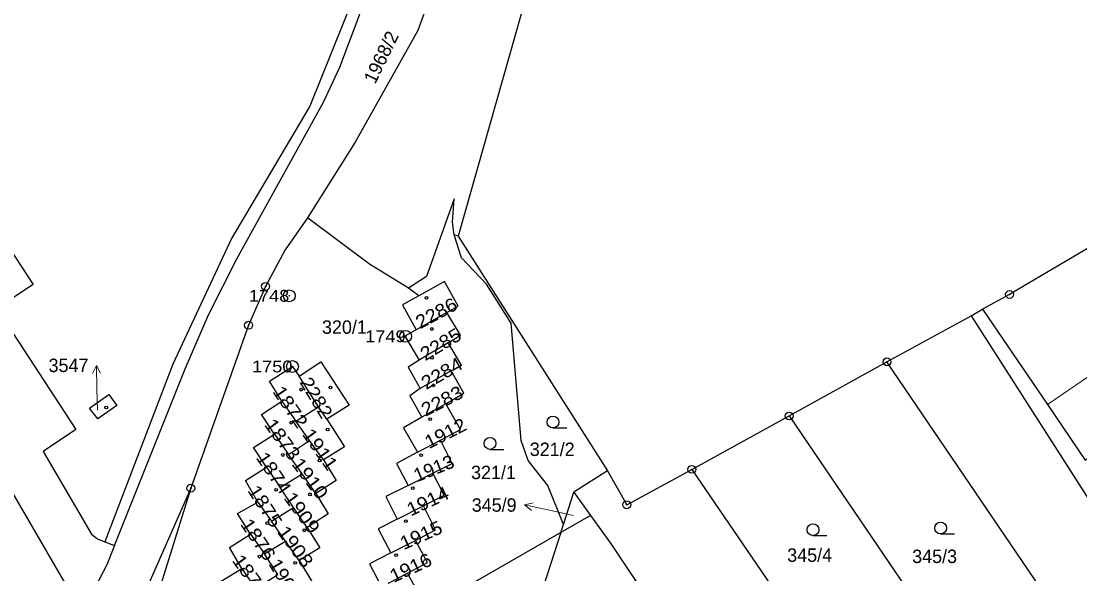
# Model space of a CAD drawing. Extents: x -679733 to -673243, y -1075091 to -1066557.
# Drawn here: x -676120 to -675985.8, y -1072644.2 to -1072574.2 of the extents above; entities that cross this region are included whole.
import ezdxf
from ezdxf.enums import TextEntityAlignment as Align

# ---------------------------------------------------------------- set-up
doc = ezdxf.new("R2010")
doc.units = 0
doc.header["$LTSCALE"] = 0.68
for name, color, linetype, lineweight in [('1', 7, 'Continuous', 25), ('3', 7, 'Continuous', 25), ('4', 7, 'Continuous', 13), ('5', 7, 'Continuous', 25), ('7', 7, 'Continuous', 13), ('8', 7, 'Continuous', 25)]:
    doc.layers.add(name, color=color, linetype=linetype, lineweight=lineweight)
doc.layers.add('2', color=7, linetype='Continuous')

msp = doc.modelspace()

# ---------------------------------------------------------------- linework, layer by layer
at = {"layer": '1'}
for p, q in [((-676064.58, -1072601.42), (-676065.1, -1072601.25)), ((-676069.57, -1072608.97), (-676070.9, -1072608)), ((-676065.5, -1072618.51), (-676069.42, -1072620.73)), ((-676081.26, -1072624.63), (-676082.28, -1072623.06)), ((-676066.16, -1072622.66), (-676069.19, -1072624.36)), ((-676022.64, -1072624.21), (-676003.39, -1072652.48)), ((-676081.65, -1072629.78), (-676083.42, -1072627.31)), ((-676082.65, -1072634.04), (-676084.39, -1072631.54)), ((-676045.67, -1072631.18), (-676049.92, -1072633.87)), ((-676034.98, -1072630.97), (-676015.49, -1072659.43)), ((-676051.25, -1072637.96), (-676049.92, -1072633.87)), ((-676049.92, -1072633.87), (-676047.81, -1072636.81)), ((-676083.74, -1072638.32), (-676085.46, -1072635.79)), ((-676051.57, -1072638.96), (-676051.25, -1072637.96)), ((-676090.9, -1072639.17), (-676089.15, -1072641.68)), ((-676051.57, -1072638.96), (-676065.63, -1072647.02)), ((-676109.37, -1072640.15), (-676108.14, -1072640.63)), ((-676084.75, -1072642.51), (-676086.47, -1072640.09))]:
    msp.add_line(p, q, dxfattribs=at)
for points in [[(-676070.69, -1072465.69), (-676059.17, -1072482.71), (-676060.35, -1072503.43), (-676065.77, -1072528.95), (-676076.34, -1072567.38), (-676083.41, -1072584.95), (-676093.32, -1072601.73), (-676100.75, -1072617.65), (-676109.37, -1072640.15)], [(-676037.93, -1072492.84), (-676038.52, -1072493.79), (-676052.18, -1072525.99), (-676056.74, -1072537.42), (-676060.22, -1072546.9), (-676065.36, -1072563.37), (-676069.71, -1072575.38), (-676077.66, -1072589.53), (-676083.71, -1072599.1)], [(-676037.93, -1072492.84), (-676034.24, -1072494.46), (-676064.58, -1072601.42), (-676045.67, -1072631.18)], [(-676108.14, -1072640.63), (-676099.22, -1072618.24), (-676096.23, -1072611.41), (-676092.66, -1072604.31), (-676081.65, -1072584.47), (-676079.59, -1072580.02), (-676075.54, -1072569.2), (-676072.31, -1072558.92), (-676068.71, -1072546.39), (-676064.43, -1072530.6)], [(-676126.99, -1072594.61), (-676118.45, -1072607.54), (-676123.1, -1072610.61), (-676113.06, -1072625.93), (-676117.18, -1072628.7), (-676111.06, -1072639.18), (-676110.3, -1072639.78), (-676109.37, -1072640.15)], [(-676065.1, -1072601.25), (-676065.3, -1072599.66), (-676065.1, -1072596.71), (-676068.61, -1072606.52), (-676070.9, -1072608)], [(-676083.71, -1072599.1), (-676086.54, -1072603.17), (-676089.01, -1072607.8), (-676091.16, -1072612.72), (-676098.48, -1072633.36)], [(-676070.9, -1072608), (-676075.83, -1072604.97), (-676083.71, -1072599.1)], [(-676051.25, -1072637.96), (-676053.24, -1072633.02), (-676055.74, -1072629.83), (-676056.62, -1072627.31), (-676057.89, -1072612.45), (-676061, -1072607.52), (-676064.16, -1072604.19), (-676065.1, -1072601.25)], [(-675998.13, -1072610.7), (-675989.91, -1072622.75), (-675985.11, -1072629.8), (-675976.95, -1072624.25), (-675971.78, -1072620.68), (-675984.09, -1072602.58)], [(-675984.09, -1072602.58), (-675994.71, -1072608.82), (-675998.13, -1072610.7)], [(-676066.03, -1072611.11), (-676064.59, -1072610.31), (-676066.34, -1072607.17), (-676069.57, -1072608.97)], [(-676112.69, -1072649.94), (-676113.42, -1072647.21), (-676113.87, -1072646.3), (-676122.18, -1072632.02), (-676126.38, -1072634.76), (-676136.46, -1072619.2), (-676141.22, -1072622.24), (-676150.14, -1072608.21)], [(-676069.57, -1072608.97), (-676071.67, -1072610.14), (-676069.92, -1072613.28)], [(-676065.88, -1072614.94), (-676064.3, -1072613.99), (-676066.03, -1072611.11), (-676069.92, -1072613.28)], [(-676022.64, -1072624.21), (-676010.24, -1072617.35), (-675999.59, -1072611.51), (-675998.13, -1072610.7)], [(-675999.59, -1072611.51), (-675982.22, -1072638.63), (-675966.54, -1072628.38)], [(-676069.92, -1072613.28), (-676071.34, -1072614.11), (-676069.53, -1072617.13)], [(-676065.5, -1072618.51), (-676064.19, -1072617.77), (-676065.88, -1072614.94), (-676069.53, -1072617.13)], [(-676069.53, -1072617.13), (-676070.94, -1072618.04), (-676069.42, -1072620.73)], [(-676086.96, -1072622.34), (-676088.49, -1072619.78), (-676085.6, -1072617.94), (-676084.76, -1072619.18)], [(-676084.76, -1072619.18), (-676081.99, -1072617.37), (-676078.41, -1072622.84), (-676081.26, -1072624.63)], [(-676066.16, -1072622.66), (-676063.89, -1072621.34), (-676065.5, -1072618.51)], [(-675995.34, -1072664.29), (-675993.59, -1072666.86), (-675981.86, -1072659.13), (-676010.24, -1072617.35)], [(-676086.96, -1072622.34), (-676085.16, -1072624.86), (-676082.28, -1072623.06), (-676084.76, -1072619.18)], [(-676069.42, -1072620.73), (-676070.73, -1072621.65), (-676069.19, -1072624.36)], [(-676087.87, -1072626.53), (-676089.52, -1072624.04), (-676086.96, -1072622.34)], [(-676066.85, -1072627.28), (-676064.3, -1072625.93), (-676066.16, -1072622.66)], [(-676087.87, -1072626.53), (-676086.11, -1072629.07), (-676083.42, -1072627.31), (-676085.16, -1072624.86)], [(-676081.26, -1072624.63), (-676079.01, -1072628.11), (-676081.65, -1072629.78)], [(-676069.19, -1072624.36), (-676071.53, -1072625.73), (-676069.73, -1072628.81), (-676066.85, -1072627.28)], [(-676045.67, -1072631.18), (-676043.23, -1072635.46), (-676034.98, -1072630.97), (-676022.64, -1072624.21)], [(-676088.91, -1072630.71), (-676090.53, -1072628.21), (-676087.87, -1072626.53)], [(-676067.8, -1072631.45), (-676065.37, -1072630.23), (-676066.85, -1072627.28)], [(-676088.91, -1072630.71), (-676087.16, -1072633.28), (-676084.39, -1072631.54), (-676086.11, -1072629.07)], [(-676069.73, -1072628.81), (-676072.4, -1072630.23), (-676070.92, -1072633.01), (-676067.8, -1072631.45)], [(-676081.65, -1072629.78), (-676080.04, -1072632.37), (-676082.65, -1072634.04)], [(-676089.99, -1072635.11), (-676091.54, -1072632.39), (-676088.91, -1072630.71)], [(-676069.01, -1072635.6), (-676066.36, -1072634.25), (-676067.8, -1072631.45)], [(-676089.99, -1072635.11), (-676088.27, -1072637.54), (-676085.46, -1072635.79), (-676087.16, -1072633.28)], [(-676070.92, -1072633.01), (-676073.75, -1072634.42), (-676072.32, -1072637.28), (-676069.01, -1072635.6)], [(-676098.48, -1072633.36), (-676104.46, -1072646.87), (-676110.09, -1072658.62)], [(-676098.48, -1072633.36), (-676106.27, -1072658.33), (-676097.69, -1072657.81), (-676095.09, -1072656.11)], [(-676082.65, -1072634.04), (-676081.06, -1072636.6), (-676083.74, -1072638.32)], [(-676090.9, -1072639.17), (-676092.55, -1072636.55), (-676089.99, -1072635.11)], [(-676070.02, -1072639.97), (-676067.45, -1072638.65), (-676069.01, -1072635.6)], [(-676072.32, -1072637.28), (-676074.74, -1072638.51), (-676073.12, -1072641.56), (-676070.02, -1072639.97)], [(-676047.81, -1072636.81), (-676051.57, -1072638.96), (-676053.36, -1072644.48), (-676059.63, -1072663.84)], [(-676047.81, -1072636.81), (-676045.29, -1072640.31), (-676028.78, -1072665.03)], [(-676089.15, -1072641.68), (-676086.47, -1072640.09), (-676088.27, -1072637.54)], [(-676083.74, -1072638.32), (-676082.11, -1072640.92), (-676084.75, -1072642.51)], [(-676092, -1072643.53), (-676093.6, -1072640.89), (-676090.9, -1072639.17)], [(-676071, -1072644.12), (-676068.48, -1072642.79), (-676070.02, -1072639.97)], [(-676108.14, -1072640.63), (-676109.11, -1072643.07), (-676111.12, -1072646.87), (-676112.69, -1072649.94)], [(-676092, -1072643.53), (-676090.27, -1072646.09), (-676087.45, -1072644.29), (-676089.15, -1072641.68)], [(-676084.75, -1072642.51), (-676083.14, -1072645.18), (-676085.79, -1072646.83)], [(-676073.12, -1072641.56), (-676075.82, -1072642.94), (-676074.32, -1072645.87), (-676071, -1072644.12)], [(-676092.94, -1072647.65), (-676094.63, -1072645.15), (-676092, -1072643.53)], [(-676072.18, -1072648.36), (-676069.5, -1072646.93), (-676071, -1072644.12)]]:
    msp.add_lwpolyline(points, dxfattribs=at)
msp.add_lwpolyline([(-676111.31, -1072623.21), (-676108.89, -1072621.5), (-676107.86, -1072622.9), (-676110.27, -1072624.58)], close=True, dxfattribs=at)
at = {"layer": '3'}
for p, q in [((-676052.583, -1072625.73), (-676050.833, -1072625.73)), ((-676060.553, -1072628.44), (-676058.803, -1072628.44)), ((-676019.623, -1072639.37), (-676017.873, -1072639.37)), ((-676003.443, -1072639.16), (-676001.693, -1072639.16))]:
    msp.add_line(p, q, dxfattribs=at)
for centre in [(-676052.5829, -1072624.9798), (-676060.5529, -1072627.6898), (-676019.6229, -1072638.6198), (-676003.4429, -1072638.4098)]:
    msp.add_circle(centre, 0.75, dxfattribs=at)
at = {"layer": '4'}
msp.add_line((-675989.91, -1072622.75), (-675979.91, -1072615.94), dxfattribs=at)
at = {"layer": '5'}
for centre in [(-676068.6168, -1072609.2292), (-676067.9468, -1072613.1892), (-676067.9168, -1072616.8392), (-676084.4968, -1072620.8792), (-676080.7668, -1072620.5892), (-676067.7368, -1072620.3292), (-676109.1968, -1072623.1392), (-676085.7568, -1072625.0592), (-676068.1568, -1072624.5992), (-676081.1368, -1072625.9092), (-676086.8168, -1072629.1492), (-676069.2968, -1072629.1792), (-676082.1568, -1072629.8492), (-676070.3368, -1072633.3692), (-676087.6568, -1072633.5692), (-676083.3768, -1072634.1392), (-676088.7868, -1072637.7792), (-676084.0968, -1072638.6992), (-676071.2168, -1072637.5392), (-676089.7668, -1072642.0292), (-676085.2568, -1072642.8092), (-676072.4568, -1072641.8492)]:
    msp.add_circle(centre, 0.175, dxfattribs=at)
at = {"layer": '7'}
for p, q in [((-676110.442, -1072617.799), (-676110.926, -1072618.81)), ((-676056.185, -1072635.486), (-676055.31, -1072636.184))]:
    msp.add_line(p, q, dxfattribs=at)
for points in [[(-676110.33, -1072623.48), (-676110.39, -1072620.8), (-676110.442, -1072617.799), (-676109.924, -1072618.792)], [(-676049.96, -1072636.8), (-676053.25, -1072636.11), (-676056.185, -1072635.486), (-676055.102, -1072635.204)]]:
    msp.add_lwpolyline(points, dxfattribs=at)
at = {"layer": '8'}
for centre, radius in [((-676089.01, -1072607.7999), 0.5), ((-676089.01, -1072607.7999), 0.0303), ((-676086, -1072608.9898), 0.75), ((-676086, -1072608.9898), 0.03), ((-675994.71, -1072608.8199), 0.5), ((-675994.71, -1072608.8199), 0.0303), ((-676091.16, -1072612.7199), 0.5), ((-676091.16, -1072612.7199), 0.0303), ((-676071.26, -1072614.1198), 0.75), ((-676071.26, -1072614.1198), 0.03), ((-676085.6, -1072617.9398), 0.75), ((-676010.24, -1072617.3499), 0.5), ((-676085.6, -1072617.9398), 0.03), ((-676010.24, -1072617.3499), 0.0303), ((-676022.64, -1072624.2099), 0.5), ((-676022.64, -1072624.2099), 0.0303), ((-676034.98, -1072630.9699), 0.5), ((-676034.98, -1072630.9699), 0.0303), ((-676098.48, -1072633.3599), 0.5), ((-676098.48, -1072633.3599), 0.0303), ((-676043.23, -1072635.4599), 0.5), ((-676043.23, -1072635.4599), 0.0303)]:
    msp.add_circle(centre, radius, dxfattribs=at)

# ---------------------------------------------------------------- texts
at = {"layer": '2'}
msp.add_text('1968/2', height=1.7, rotation=64, dxfattribs=at).set_placement((-676075.116, -1072582.252))
for s, rotation, width, p in [('2286', 28, 1.1, (-676069.42, -1072613.23)), ('2285', 31, 1.1, (-676068.762, -1072617.278)), ('2284', 30, 1.1, (-676068.655, -1072620.926)), ('2282', 301, 1.1, (-676084.738, -1072619.937)), ('1872', 304, 1.15, (-676088.194, -1072621.115)), ('2283', 27, 1.1, (-676068.734, -1072624.317)), ('1873', 306, 1.15, (-676089.257, -1072625.319)), ('1912', 27, 1.1, (-676068.304, -1072628.427)), ('1911', 305, 1.15, (-676084.446, -1072626.537)), ('1874', 304, 1.15, (-676090.294, -1072629.485)), ('1913', 22, 1.05, (-676069.831, -1072632.628)), ('1910', 307, 1.15, (-676085.788, -1072630.301)), ('1875', 303, 1.15, (-676091.362, -1072633.662)), ('1914', 25, 1.1, (-676070.61, -1072636.95)), ('1909', 306, 1.15, (-676086.777, -1072634.609)), ('1876', 304, 1.15, (-676092.274, -1072637.915)), ('1908', 306, 1.15, (-676087.627, -1072638.899)), ('1915', 24, 1.1, (-676071.494, -1072641.216)), ('1877', 306, 1.15, (-676093.337, -1072642.529)), ('1907', 301, 1.1, (-676088.698, -1072642.937)), ('1916', 25, 1.1, (-676072.78, -1072645.38))]:
    msp.add_text(s, height=1.7, rotation=rotation, dxfattribs=dict(at, width=width)).set_placement(p)
for s, p in [('320/1', (-676081.86, -1072613.8)), ('321/2', (-676055.52, -1072629.279)), ('345/4', (-676022.89, -1072642.69)), ('345/3', (-676007.05, -1072642.84))]:
    msp.add_text(s, height=1.7, dxfattribs=at).set_placement(p)
for s, p in [('3547', (-676111.46, -1072618.65)), ('345/9', (-676057.189, -1072636.34))]:
    msp.add_text(s, height=1.7, dxfattribs=at).set_placement(p, align=Align.RIGHT)
msp.add_text('321/1', height=1.7, dxfattribs=at).set_placement((-676060.12, -1072632.21), align=Align.CENTER)
at = {"layer": '8', "width": 1.15}
for s, p in [('1748', (-676085.999, -1072609.74)), ('1749', (-676071.259, -1072614.87)), ('1750', (-676085.599, -1072618.69))]:
    msp.add_text(s, height=1.5, dxfattribs=at).set_placement(p, align=Align.RIGHT)

doc.saveas('drawing.dxf')
